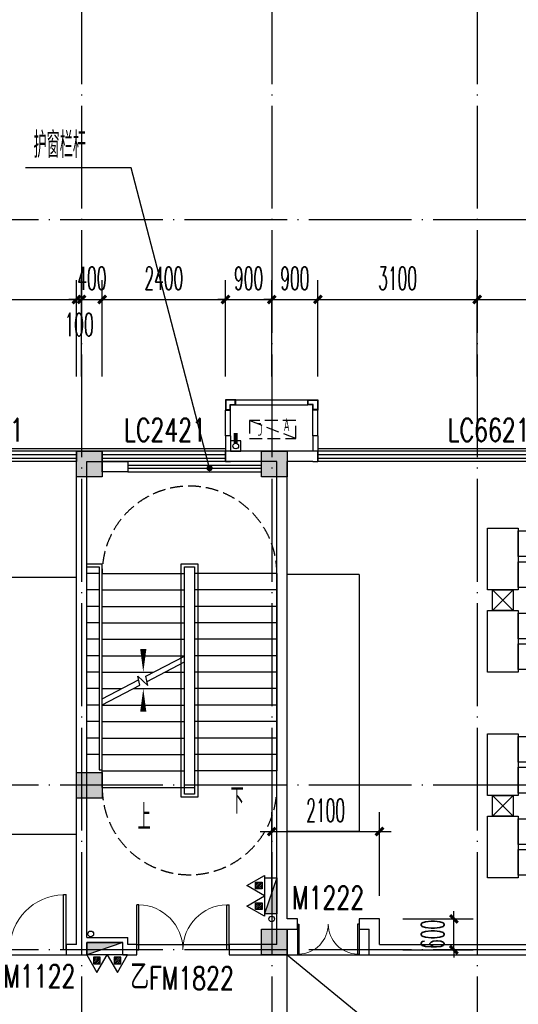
# Model space of a CAD drawing. Extents: x 1779708 to 7299578, y -1121471 to 88434.
# Tile 362 of 656: x 4713411 to 4723118, y -1020604 to -1001450. Entities that reach past the tile are written whole.
import ezdxf

# ---------------------------------------------------------------- set-up
doc = ezdxf.new("R2010")
doc.units = 0
doc.header["$LTSCALE"] = 1000
doc.header["$MEASUREMENT"] = 0
doc.linetypes.add('DASH', pattern=[0.35, 0.25, -0.1])
doc.linetypes.add('DOTE', pattern=[2.42, 2, -0.2, 0.02, -0.2])
doc.layers.get('0').update_dxf_attribs({"linetype": 'CONTINUOUS'})
doc.layers.get('Defpoints').update_dxf_attribs({"linetype": 'CONTINUOUS'})
for name, color, linetype in [('11111111111111111111111111111', 50, 'DASH'), ('DIM_LEAD', 3, 'CONTINUOUS'), ('DIM_SYMB', 3, 'CONTINUOUS'), ('DIM_污水', 3, 'CONTINUOUS'), ('DOTE', 1, 'DOTE'), ('EQUIP_灭火器', 7, 'CONTINUOUS'), ('FUR', 9, 'CONTINUOUS'), ('P_PS_DIM', 1, 'CONTINUOUS'), ('PIPE-雨水', 4, 'CONTINUOUS'), ('PUB_DIM', 3, 'CONTINUOUS'), ('PUB_TEXT', 7, 'CONTINUOUS'), ('STAIR', 2, 'CONTINUOUS'), ('WALL', 255, 'CONTINUOUS'), ('WINDOW', 2, 'CONTINUOUS'), ('WINDOW_TEXT', 7, 'CONTINUOUS'), ('修改', 6, 'CONTINUOUS'), ('墙柱', 2, 'CONTINUOUS'), ('室外构件', 4, 'CONTINUOUS'), ('看线', 3, 'CONTINUOUS'), ('空调机位表示', 70, 'CONTINUOUS')]:
    doc.layers.add(name, color=color, linetype=linetype)
doc.styles.add('_TCH_DIM', font='SIMPLEX.shx', dxfattribs={"width": 0.7, "bigfont": 'GBCBIG.shx'})
doc.styles.add('_TCH_DIM_T3', font='SIMPLEX.shx', dxfattribs={"width": 0.494118, "bigfont": 'GBCBIG.shx'})
doc.styles.add('_TCH_WINDOW', font='SIMPLEX', dxfattribs={"height": 3.5, "bigfont": 'GBCBIG'})
doc.styles.get("Standard").update_dxf_attribs({"font": 'GBENOR', "bigfont": 'GBCBIG'})
doc.dimstyles.new('_TCH_ARCH&&150', dxfattribs={"dimtxt": 446.25, "dimasz": 150, "dimexe": 375, "dimexo": 450, "dimgap": 189.375, "dimtad": 1, "dimdec": 0, "dimzin": 0, "dimdsep": 46, "dimtxsty": '_TCH_DIM_T3', "dimblk": 'ARCHTICK', "dimcen": 0.09, "dimdle": 225, "dimclrt": 7, "dimazin": 2, "dimtfac": 1, "dimtdec": 0, "dimtix": 1, "dimtmove": 2, "dimatfit": 3, "dimfxl": 250, "dimtolj": 1, "dimtzin": 0, "dimarcsym": 0})

# ---------------------------------------------------------------- blocks, each defined once
blk = doc.blocks.new('A$C159220C3')
at = {"layer": 'DOTE'}
for p, q in [((22300, 149200), (22300, 7200)), ((26000, 149200), (26000, 7200)), ((30000, 149200), (30000, 7200)), ((86800, 64700), (7200, 64700)), ((86800, 60200), (7200, 60200)), ((86800, 53700), (7200, 53700)), ((86800, 50500), (7200, 50500))]:
    blk.add_line(p, q, dxfattribs=at)
blk = doc.blocks.new('A$C2BDF0305')
at = {"layer": 'FUR', "color": 9}
for p, q in [((1400, 5877), (0, 5877)), ((1400, 877), (0, 877))]:
    blk.add_line(p, q, dxfattribs=at)
blk = doc.blocks.new('A$C606A0922')
at = {"layer": '墙柱'}
h = blk.add_hatch(color=256, dxfattribs=at)
h.paths.add_polyline_path([(24950, 87000), (25450, 87000), (25450, 87500), (24950, 87500)])
h.paths.add_polyline_path([(66900, 125200), (67500, 125200), (67500, 124600), (66900, 124600)])
h.paths.add_polyline_path([(16600, 125200), (17100, 125200), (17100, 124700), (16600, 124700)])
h.paths.add_polyline_path([(27130, 122900), (27130, 122600), (26430, 122600), (26430, 122900)])
h.paths.add_polyline_path([(54500, 138000), (55000, 138000), (55000, 137500), (54500, 137500)])
h.paths.add_polyline_path([(16600, 87000), (17100, 87000), (17100, 87500), (16600, 87500)])
h.paths.add_polyline_path([(42000, 96300), (42500, 96300), (42500, 96800), (42000, 96800)])
h.paths.add_polyline_path([(58500, 105100), (59000, 105100), (59000, 105600), (58500, 105600)])
h.paths.add_polyline_path([(13000, 93250), (13500, 93250), (13500, 93750), (13000, 93750)])
h.paths.add_polyline_path([(66700, 100900), (67200, 100900), (67200, 101400), (66700, 101400)])
h.paths.add_polyline_path([(20700, 118600), (21200, 118600), (21200, 118100), (20700, 118100)])
h.paths.add_polyline_path([(20700, 112000), (21200, 112000), (21200, 111500), (20700, 111500)])
h.paths.add_polyline_path([(13000, 106150), (13500, 106150), (13500, 105650), (13000, 105650)])
h.paths.add_polyline_path([(20700, 99800), (21200, 99800), (21200, 100300), (20700, 100300)])
h.paths.add_polyline_path([(13000, 87000), (13500, 87000), (13500, 87500), (13000, 87500)])
h.paths.add_polyline_path([(74900, 125200), (75600, 125200), (75600, 124600), (74900, 124600)])
h.paths.add_polyline_path([(54900, 113500), (54400, 113500), (54400, 113000), (54900, 113000)])
h.paths.add_polyline_path([(74900, 96300), (75600, 96300), (75600, 96800), (74900, 96800)])
h.paths.add_polyline_path([(500, 93250), (1000, 93250), (1000, 93750), (500, 93750)])
h.paths.add_polyline_path([(500, 106150), (1000, 106150), (1000, 105650), (500, 105650)])
h.paths.add_polyline_path([(8400, 125200), (8900, 125200), (8900, 124700), (8400, 124700)])
h.paths.add_polyline_path([(66900, 113600), (67500, 113600), (67500, 113000), (66900, 113000)])
h.paths.add_polyline_path([(74900, 113000), (75600, 113000), (75600, 113600), (74900, 113600)])
h.paths.add_polyline_path([(58500, 113000), (59100, 113000), (59100, 113600), (58500, 113600)])
h.paths.add_polyline_path([(66700, 105100), (67200, 105100), (67200, 105600), (66700, 105600)])
h.paths.add_polyline_path([(54400, 105100), (54900, 105100), (54900, 105600), (54400, 105600)])
h.paths.add_polyline_path([(50150, 125200), (50650, 125200), (50650, 124700), (50150, 124700)])
h.paths.add_polyline_path([(46200, 87000), (46700, 87000), (46700, 87500), (46200, 87500)])
h.paths.add_polyline_path([(42500, 99800), (42000, 99800), (42000, 100300), (42500, 100300)])
h.paths.add_polyline_path([(42500, 87000), (42000, 87000), (42000, 87500), (42500, 87500)])
h.paths.add_polyline_path([(24900, 99800), (25400, 99800), (25400, 100300), (24900, 100300)])
h.paths.add_polyline_path([(20700, 106150), (21200, 106150), (21200, 105650), (20700, 105650)])
h.paths.add_polyline_path([(13000, 100300), (13500, 100300), (13500, 99800), (13000, 99800)])
h.paths.add_polyline_path([(16600, 112000), (17100, 112000), (17100, 111500), (16600, 111500)])
h.paths.add_polyline_path([(8200, 112000), (8700, 112000), (8700, 111500), (8200, 111500)])
h.paths.add_polyline_path([(500, 112000), (1000, 112000), (1000, 111500), (500, 111500)])
h.paths.add_polyline_path([(16600, 118600), (17100, 118600), (17100, 118100), (16600, 118100)])
h.paths.add_polyline_path([(8400, 118700), (8900, 118700), (8900, 118100), (8400, 118100)])
h.paths.add_polyline_path([(74900, 99500), (75600, 99500), (75600, 100000), (74900, 100000)])
h.paths.add_polyline_path([(75100, 87000), (75600, 87000), (75600, 87500), (75100, 87500)])
h.paths.add_polyline_path([(66900, 96200), (67500, 96200), (67500, 96800), (66900, 96800)])
h.paths.add_polyline_path([(66950, 87000), (67450, 87000), (67450, 87500), (66950, 87500)])
h.paths.add_polyline_path([(58500, 96200), (59100, 96200), (59100, 96800), (58500, 96800)])
h.paths.add_polyline_path([(58550, 87000), (59050, 87000), (59050, 87500), (58550, 87500)])
h.paths.add_polyline_path([(50150, 99800), (50650, 99800), (50650, 100300), (50150, 100300)])
h.paths.add_polyline_path([(50150, 96300), (50650, 96300), (50650, 96800), (50150, 96800)])
h.paths.add_polyline_path([(50150, 87000), (50650, 87000), (50650, 87500), (50150, 87500)])
h.paths.add_polyline_path([(33100, 99800), (33600, 99800), (33600, 100300), (33100, 100300)])
h.paths.add_polyline_path([(33100, 96300), (33600, 96300), (33600, 96800), (33100, 96800)])
h.paths.add_polyline_path([(24900, 96300), (25400, 96300), (25400, 96800), (24900, 96800)])
h.paths.add_polyline_path([(500, 99800), (1000, 99800), (1000, 100300), (500, 100300)])
h.paths.add_polyline_path([(16600, 96300), (17100, 96300), (17100, 96800), (16600, 96800)])
h.paths.add_polyline_path([(33100, 87000), (33600, 87000), (33600, 87500), (33100, 87500)])
h.paths.add_polyline_path([(500, 87000), (1000, 87000), (1000, 87500), (500, 87500)])
h.paths.add_polyline_path([(74900, 128700), (75600, 128700), (75600, 128200), (74900, 128200)])
h.paths.add_polyline_path([(74900, 138000), (75600, 138000), (75600, 137500), (74900, 137500)])
h.paths.add_polyline_path([(66950, 128700), (67450, 128700), (67450, 128200), (66950, 128200)])
h.paths.add_polyline_path([(66950, 138000), (67450, 138000), (67450, 137500), (66950, 137500)])
h.paths.add_polyline_path([(58500, 125200), (59100, 125200), (59100, 124600), (58500, 124600)])
h.paths.add_polyline_path([(58550, 128700), (59050, 128700), (59050, 128200), (58550, 128200)])
h.paths.add_polyline_path([(58550, 138000), (59050, 138000), (59050, 137500), (58550, 137500)])
h.paths.add_polyline_path([(50150, 128700), (50650, 128700), (50650, 128200), (50150, 128200)])
h.paths.add_polyline_path([(50150, 138000), (50650, 138000), (50650, 137500), (50150, 137500)])
h.paths.add_polyline_path([(42000, 125200), (42500, 125200), (42500, 124700), (42000, 124700)])
h.paths.add_polyline_path([(42000, 128700), (42500, 128700), (42500, 128200), (42000, 128200)])
h.paths.add_polyline_path([(33100, 125200), (33600, 125200), (33600, 124700), (33100, 124700)])
h.paths.add_polyline_path([(25060, 125200), (25660, 125200), (25660, 124800), (25060, 124800)])
h.paths.add_polyline_path([(33100, 128700), (33600, 128700), (33600, 128200), (33100, 128200)])
h.paths.add_polyline_path([(24950, 128700), (25450, 128700), (25450, 128200), (24950, 128200)])
h.paths.add_polyline_path([(0, 125500), (700, 125500), (700, 125000), (0, 125000)])
h.paths.add_polyline_path([(0, 128700), (700, 128700), (700, 128200), (0, 128200)])
h.paths.add_polyline_path([(8150, 128700), (8650, 128700), (8650, 128200), (8150, 128200)])
h.paths.add_polyline_path([(16550, 128700), (17050, 128700), (17050, 128200), (16550, 128200)])
h.paths.add_polyline_path([(42000, 138000), (42500, 138000), (42500, 137500), (42000, 137500)])
h.paths.add_polyline_path([(33100, 138000), (33600, 138000), (33600, 137500), (33100, 137500)])
h.paths.add_polyline_path([(24950, 138000), (25450, 138000), (25450, 137500), (24950, 137500)])
h.paths.add_polyline_path([(16550, 138000), (17050, 138000), (17050, 137500), (16550, 137500)])
h.paths.add_polyline_path([(8150, 138000), (8650, 138000), (8650, 137500), (8150, 137500)])
h.paths.add_polyline_path([(0, 138000), (500, 138000), (500, 137500), (0, 137500)])
h.paths.add_polyline_path([(24950, 51000), (25450, 51000), (25450, 50500), (24950, 50500)])
h.paths.add_polyline_path([(66900, 12800), (67500, 12800), (67500, 13400), (66900, 13400)])
h.paths.add_polyline_path([(16600, 12800), (17100, 12800), (17100, 13300), (16600, 13300)])
h.paths.add_polyline_path([(27130, 15100), (27130, 15400), (26430, 15400), (26430, 15100)])
h.paths.add_polyline_path([(54500, 0), (55000, 0), (55000, 500), (54500, 500)])
h.paths.add_polyline_path([(16600, 51000), (17100, 51000), (17100, 50500), (16600, 50500)])
h.paths.add_polyline_path([(42000, 41700), (42500, 41700), (42500, 41200), (42000, 41200)])
h.paths.add_polyline_path([(58500, 32900), (59000, 32900), (59000, 32400), (58500, 32400)])
h.paths.add_polyline_path([(13000, 44750), (13500, 44750), (13500, 44250), (13000, 44250)])
h.paths.add_polyline_path([(66700, 37100), (67200, 37100), (67200, 36600), (66700, 36600)])
h.paths.add_polyline_path([(20700, 19400), (21200, 19400), (21200, 19900), (20700, 19900)])
h.paths.add_polyline_path([(20700, 26000), (21200, 26000), (21200, 26500), (20700, 26500)])
h.paths.add_polyline_path([(13000, 31850), (13500, 31850), (13500, 32350), (13000, 32350)])
h.paths.add_polyline_path([(20700, 38200), (21200, 38200), (21200, 37700), (20700, 37700)])
h.paths.add_polyline_path([(13000, 51000), (13500, 51000), (13500, 50500), (13000, 50500)])
h.paths.add_polyline_path([(74900, 12800), (75600, 12800), (75600, 13400), (74900, 13400)])
h.paths.add_polyline_path([(54900, 24500), (54400, 24500), (54400, 25000), (54900, 25000)])
h.paths.add_polyline_path([(74900, 41700), (75600, 41700), (75600, 41200), (74900, 41200)])
h.paths.add_polyline_path([(500, 44750), (1000, 44750), (1000, 44250), (500, 44250)])
h.paths.add_polyline_path([(500, 31850), (1000, 31850), (1000, 32350), (500, 32350)])
h.paths.add_polyline_path([(8400, 12800), (8900, 12800), (8900, 13300), (8400, 13300)])
h.paths.add_polyline_path([(66900, 24400), (67500, 24400), (67500, 25000), (66900, 25000)])
h.paths.add_polyline_path([(74900, 25000), (75600, 25000), (75600, 24400), (74900, 24400)])
h.paths.add_polyline_path([(58500, 25000), (59100, 25000), (59100, 24400), (58500, 24400)])
h.paths.add_polyline_path([(66700, 32900), (67200, 32900), (67200, 32400), (66700, 32400)])
h.paths.add_polyline_path([(54400, 32900), (54900, 32900), (54900, 32400), (54400, 32400)])
h.paths.add_polyline_path([(50150, 12800), (50650, 12800), (50650, 13300), (50150, 13300)])
h.paths.add_polyline_path([(46200, 51000), (46700, 51000), (46700, 50500), (46200, 50500)])
h.paths.add_polyline_path([(42500, 38200), (42000, 38200), (42000, 37700), (42500, 37700)])
h.paths.add_polyline_path([(42500, 51000), (42000, 51000), (42000, 50500), (42500, 50500)])
h.paths.add_polyline_path([(24900, 38200), (25400, 38200), (25400, 37700), (24900, 37700)])
h.paths.add_polyline_path([(20700, 31850), (21200, 31850), (21200, 32350), (20700, 32350)])
h.paths.add_polyline_path([(13000, 37700), (13500, 37700), (13500, 38200), (13000, 38200)])
h.paths.add_polyline_path([(16600, 26000), (17100, 26000), (17100, 26500), (16600, 26500)])
h.paths.add_polyline_path([(8200, 26000), (8700, 26000), (8700, 26500), (8200, 26500)])
h.paths.add_polyline_path([(500, 26000), (1000, 26000), (1000, 26500), (500, 26500)])
h.paths.add_polyline_path([(16600, 19400), (17100, 19400), (17100, 19900), (16600, 19900)])
h.paths.add_polyline_path([(8400, 19300), (8900, 19300), (8900, 19900), (8400, 19900)])
h.paths.add_polyline_path([(74900, 38500), (75600, 38500), (75600, 38000), (74900, 38000)])
h.paths.add_polyline_path([(75100, 51000), (75600, 51000), (75600, 50500), (75100, 50500)])
h.paths.add_polyline_path([(66900, 41800), (67500, 41800), (67500, 41200), (66900, 41200)])
h.paths.add_polyline_path([(66950, 51000), (67450, 51000), (67450, 50500), (66950, 50500)])
h.paths.add_polyline_path([(58500, 41800), (59100, 41800), (59100, 41200), (58500, 41200)])
h.paths.add_polyline_path([(58550, 51000), (59050, 51000), (59050, 50500), (58550, 50500)])
h.paths.add_polyline_path([(50150, 38200), (50650, 38200), (50650, 37700), (50150, 37700)])
h.paths.add_polyline_path([(50150, 41700), (50650, 41700), (50650, 41200), (50150, 41200)])
h.paths.add_polyline_path([(50150, 51000), (50650, 51000), (50650, 50500), (50150, 50500)])
h.paths.add_polyline_path([(33100, 38200), (33600, 38200), (33600, 37700), (33100, 37700)])
h.paths.add_polyline_path([(33100, 41700), (33600, 41700), (33600, 41200), (33100, 41200)])
h.paths.add_polyline_path([(24900, 41700), (25400, 41700), (25400, 41200), (24900, 41200)])
h.paths.add_polyline_path([(500, 38200), (1000, 38200), (1000, 37700), (500, 37700)])
h.paths.add_polyline_path([(16600, 41700), (17100, 41700), (17100, 41200), (16600, 41200)])
h.paths.add_polyline_path([(33100, 51000), (33600, 51000), (33600, 50500), (33100, 50500)])
h.paths.add_polyline_path([(500, 51000), (1000, 51000), (1000, 50500), (500, 50500)])
h.paths.add_polyline_path([(74900, 9300), (75600, 9300), (75600, 9800), (74900, 9800)])
h.paths.add_polyline_path([(74900, 0), (75600, 0), (75600, 500), (74900, 500)])
h.paths.add_polyline_path([(66950, 9300), (67450, 9300), (67450, 9800), (66950, 9800)])
h.paths.add_polyline_path([(66950, 0), (67450, 0), (67450, 500), (66950, 500)])
h.paths.add_polyline_path([(58500, 12800), (59100, 12800), (59100, 13400), (58500, 13400)])
h.paths.add_polyline_path([(58550, 9300), (59050, 9300), (59050, 9800), (58550, 9800)])
h.paths.add_polyline_path([(58550, 0), (59050, 0), (59050, 500), (58550, 500)])
h.paths.add_polyline_path([(50150, 9300), (50650, 9300), (50650, 9800), (50150, 9800)])
h.paths.add_polyline_path([(50150, 0), (50650, 0), (50650, 500), (50150, 500)])
h.paths.add_polyline_path([(42000, 12800), (42500, 12800), (42500, 13300), (42000, 13300)])
h.paths.add_polyline_path([(42000, 9300), (42500, 9300), (42500, 9800), (42000, 9800)])
h.paths.add_polyline_path([(33100, 12800), (33600, 12800), (33600, 13300), (33100, 13300)])
h.paths.add_polyline_path([(25060, 12800), (25660, 12800), (25660, 13200), (25060, 13200)])
h.paths.add_polyline_path([(33100, 9300), (33600, 9300), (33600, 9800), (33100, 9800)])
h.paths.add_polyline_path([(24950, 9300), (25450, 9300), (25450, 9800), (24950, 9800)])
h.paths.add_polyline_path([(0, 12500), (700, 12500), (700, 13000), (0, 13000)])
h.paths.add_polyline_path([(0, 9300), (700, 9300), (700, 9800), (0, 9800)])
h.paths.add_polyline_path([(8150, 9300), (8650, 9300), (8650, 9800), (8150, 9800)])
h.paths.add_polyline_path([(16550, 9300), (17050, 9300), (17050, 9800), (16550, 9800)])
h.paths.add_polyline_path([(42000, 0), (42500, 0), (42500, 500), (42000, 500)])
h.paths.add_polyline_path([(33100, 0), (33600, 0), (33600, 500), (33100, 500)])
h.paths.add_polyline_path([(24950, 0), (25450, 0), (25450, 500), (24950, 500)])
h.paths.add_polyline_path([(16550, 0), (17050, 0), (17050, 500), (16550, 500)])
h.paths.add_polyline_path([(8150, 0), (8650, 0), (8650, 500), (8150, 500)])
h.paths.add_polyline_path([(0, 0), (500, 0), (500, 500), (0, 500)])
for points in [[(13000, 51000), (13500, 51000), (13500, 50500), (13000, 50500)], [(16600, 51000), (17100, 51000), (17100, 50500), (16600, 50500)], [(13000, 44750), (13500, 44750), (13500, 44250), (13000, 44250)], [(16600, 41700), (17100, 41700), (17100, 41200), (16600, 41200)]]:
    blk.add_lwpolyline(points, close=True, dxfattribs=at)
blk = doc.blocks.new('A$C55827B77')
at = {"layer": 'FUR', "color": 9}
for p, q in [((1400, 5950), (0, 5950)), ((1400, 950), (1400, 5950)), ((1400, 950), (0, 950))]:
    blk.add_line(p, q, dxfattribs=at)
for points in [[(4500, 6850), (3900, 6850), (3900, 5650), (4500, 5650)], [(4500, 6300), (4900, 6300), (4900, 6800), (4500, 6800)], [(4500, 5700), (4900, 5700), (4900, 6200), (4500, 6200)], [(4500, 5250), (3900, 5250), (3900, 4050), (4500, 4050)], [(4500, 4700), (4900, 4700), (4900, 5200), (4500, 5200)], [(4500, 4100), (4900, 4100), (4900, 4600), (4500, 4600)], [(4500, 2850), (3900, 2850), (3900, 1650), (4500, 1650)], [(4500, 2300), (4900, 2300), (4900, 2800), (4500, 2800)], [(4500, 1700), (4900, 1700), (4900, 2200), (4500, 2200)], [(4500, 1250), (3900, 1250), (3900, 50), (4500, 50)], [(4500, 700), (4900, 700), (4900, 1200), (4500, 1200)], [(4500, 100), (4900, 100), (4900, 600), (4500, 600)]]:
    blk.add_lwpolyline(points, close=True, dxfattribs=at)
for points in [[(4000, 5650), (4000, 5250), (4400, 5250), (4400, 5650), (4000, 5650), (4400, 5250), (4000, 5250), (4400, 5650)], [(4000, 1650), (4000, 1250), (4400, 1250), (4400, 1650), (4000, 1650), (4400, 1250), (4000, 1250), (4400, 1650)]]:
    blk.add_lwpolyline(points, dxfattribs=at)
blk = doc.blocks.new('A$C46E9187A')
at = {"layer": '空调机位表示', "linetype": 'DASH'}
blk.add_lwpolyline([(0, 0), (0, 350), (900, 350), (900, 0)], close=True, dxfattribs=at)
blk.add_lwpolyline([(0, 0), (900, 350)], dxfattribs=at)
at = {"layer": '空调机位表示', "width": 0.6}
for s, p in [('A', (118, 145)), ('C', (651, 55))]:
    blk.add_text(s, height=250, dxfattribs=at).set_placement(p)
blk = doc.blocks.new('a1')
at = {"layer": '11111111111111111111111111111'}
for p, q in [((59122, 49136), (59122, 48936)), ((59322, 49136), (59122, 49136)), ((59322, 48936), (59322, 49136)), ((59122, 48936), (59322, 48936))]:
    blk.add_line(p, q, dxfattribs=at)
blk = doc.blocks.new('$TwtSys$00000545')
h = blk.add_hatch()
h.set_pattern_fill('ANSI31', color=256, scale=200, angle=180, style=0)
h.set_pattern_definition([(225, (199409.273, 63921.482), (17.6776695, -17.6776695), [])])
h.paths.add_polyline_path([(65, 174), (-65, 174), (-65, 44), (65, 44)])
for p, q in [((0, 344), (-198, 0)), ((198, 0), (0, 344)), ((-198, 0), (198, 0))]:
    blk.add_line(p, q)
blk.add_lwpolyline([(65, 174), (-65, 174), (-65, 44), (65, 44)], close=True)
blk = doc.blocks.new('$WINLIB2D$00000001')
at = {"color": 0}
for points in [[(-0.5, 0.5), (-0.5, -0.5)], [(-0.5, 0.5), (0.5, 0.5)], [(0.5, -0.5), (0.5, 0.5)], [(0.5, 0.1667), (-0.5, 0.1667)], [(0.5, -0.1667), (-0.5, -0.1667)], [(-0.5, -0.5), (0.5, -0.5)]]:
    blk.add_lwpolyline(points, dxfattribs=at)
blk = doc.blocks.new('$DorLib2D$00000002')
for p, q in [((-0.5, 0), (-0.5, 0.4875)), ((-0.475, 0.4875), (-0.5, 0.4875)), ((-0.475, 0), (-0.475, 0.4875)), ((0.475, 0), (0.475, 0.4875)), ((0.475, 0.4875), (0.5, 0.4875)), ((0.5, 0), (0.5, 0.4875)), ((-0.5, 0), (-0.475, 0)), ((0.5, 0), (0.475, 0))]:
    blk.add_line(p, q)
at = {"lineweight": 13}
for centre, start, end in [((-0.4875, 0), 0, 88.53072), ((0.4875, 0), 91.46928, 180)]:
    blk.add_arc(centre, 0.4875, start, end, dxfattribs=at)
blk = doc.blocks.new('$DorLib2D$00000001')
for p, q in [((0.45, 0.975), (0.5, 0.975)), ((0.45, 0), (0.45, 0.975)), ((0.5, 0), (0.5, 0.975)), ((0.5, 0), (0.45, 0))]:
    blk.add_line(p, q)
at = {"lineweight": 13}
blk.add_arc((0.475, 0), 0.975, 91.4693, 180, dxfattribs=at)
blk = doc.blocks.new('_ArchTick')
at = {"color": 0, "linetype": 'ByBlock', "const_width": 0.4}
blk.add_lwpolyline([(-0.5, -0.5), (0.5, 0.5)], dxfattribs=at)
blk = doc.blocks.new('*D5944')
at = {"layer": 'Defpoints', "color": 0, "transparency": 16777216}
for p in [(4725817, -1006893), (4722317, -1008843), (4725817, -1008843)]:
    blk.add_point(p, dxfattribs=at)
at = {"layer": 'PUB_DIM', "color": 0, "lineweight": -2, "transparency": 16777216}
for p, q in [((4722317, -1008393), (4722317, -1006518)), ((4725817, -1008393), (4725817, -1006518)), ((4722092, -1006893), (4726042, -1006893))]:
    blk.add_line(p, q, dxfattribs=at)
at = {"layer": 'PUB_DIM', "color": 0, "lineweight": -2, "transparency": 16777216, "xscale": 150, "yscale": 150, "zscale": 150, "rotation": 180}
blk.add_blockref('_ArchTick', (4722317, -1006893), dxfattribs=at)
at = {"layer": 'PUB_DIM', "color": 0, "lineweight": -2, "transparency": 16777216, "xscale": 150, "yscale": 150, "zscale": 150}
blk.add_blockref('_ArchTick', (4725817, -1006893), dxfattribs=at)
at = {"layer": 'PUB_DIM', "color": 7, "transparency": 16777216, "insert": (4724067, -1006481), "char_height": 446.2, "attachment_point": 5, "style": '_TCH_DIM_T3'}
blk.add_mtext('\\A1;3500', dxfattribs=at)
blk = doc.blocks.new('*D5945')
at = {"layer": 'Defpoints', "color": 0, "transparency": 16777216}
for p in [(4722317, -1006893), (4719217, -1008843), (4722317, -1008843)]:
    blk.add_point(p, dxfattribs=at)
at = {"layer": 'PUB_DIM', "color": 0, "lineweight": -2, "transparency": 16777216}
for p, q in [((4719217, -1008393), (4719217, -1006518)), ((4722317, -1008393), (4722317, -1006518)), ((4718992, -1006893), (4722542, -1006893))]:
    blk.add_line(p, q, dxfattribs=at)
at = {"layer": 'PUB_DIM', "color": 0, "lineweight": -2, "transparency": 16777216, "xscale": 150, "yscale": 150, "zscale": 150, "rotation": 180}
blk.add_blockref('_ArchTick', (4719217, -1006893), dxfattribs=at)
at = {"layer": 'PUB_DIM', "color": 0, "lineweight": -2, "transparency": 16777216, "xscale": 150, "yscale": 150, "zscale": 150}
blk.add_blockref('_ArchTick', (4722317, -1006893), dxfattribs=at)
at = {"layer": 'PUB_DIM', "color": 7, "transparency": 16777216, "insert": (4720767, -1006481), "char_height": 446.2, "attachment_point": 5, "style": '_TCH_DIM_T3'}
blk.add_mtext('\\A1;3100', dxfattribs=at)
blk = doc.blocks.new('*D5946')
at = {"layer": 'Defpoints', "color": 0, "transparency": 16777216}
for p in [(4719217, -1006893), (4718317, -1008843), (4719217, -1008843)]:
    blk.add_point(p, dxfattribs=at)
at = {"layer": 'PUB_DIM', "color": 0, "lineweight": -2, "transparency": 16777216}
for p, q in [((4718317, -1008393), (4718317, -1006518)), ((4719217, -1008393), (4719217, -1006518)), ((4718317, -1006893), (4718167, -1006893)), ((4718317, -1006893), (4719217, -1006893)), ((4719217, -1006893), (4719367, -1006893))]:
    blk.add_line(p, q, dxfattribs=at)
at = {"layer": 'PUB_DIM', "color": 0, "lineweight": -2, "transparency": 16777216, "xscale": 150, "yscale": 150, "zscale": 150}
blk.add_blockref('_ArchTick', (4718317, -1006893), dxfattribs=at)
at = {"layer": 'PUB_DIM', "color": 0, "lineweight": -2, "transparency": 16777216, "xscale": 150, "yscale": 150, "zscale": 150, "rotation": 180}
blk.add_blockref('_ArchTick', (4719217, -1006893), dxfattribs=at)
at = {"layer": 'PUB_DIM', "color": 7, "transparency": 16777216, "insert": (4718767, -1006481), "char_height": 446.2, "attachment_point": 5, "style": '_TCH_DIM_T3'}
blk.add_mtext('\\A1;900', dxfattribs=at)
blk = doc.blocks.new('*D5947')
at = {"layer": 'Defpoints', "color": 0, "transparency": 16777216}
for p in [(4718317, -1006893), (4717417, -1008843), (4718317, -1008843)]:
    blk.add_point(p, dxfattribs=at)
at = {"layer": 'PUB_DIM', "color": 0, "lineweight": -2, "transparency": 16777216}
for p, q in [((4717417, -1008393), (4717417, -1006518)), ((4718317, -1008393), (4718317, -1006518)), ((4717417, -1006893), (4717267, -1006893)), ((4717417, -1006893), (4718317, -1006893)), ((4718317, -1006893), (4718467, -1006893))]:
    blk.add_line(p, q, dxfattribs=at)
at = {"layer": 'PUB_DIM', "color": 0, "lineweight": -2, "transparency": 16777216, "xscale": 150, "yscale": 150, "zscale": 150}
blk.add_blockref('_ArchTick', (4717417, -1006893), dxfattribs=at)
at = {"layer": 'PUB_DIM', "color": 0, "lineweight": -2, "transparency": 16777216, "xscale": 150, "yscale": 150, "zscale": 150, "rotation": 180}
blk.add_blockref('_ArchTick', (4718317, -1006893), dxfattribs=at)
at = {"layer": 'PUB_DIM', "color": 7, "transparency": 16777216, "insert": (4717867, -1006481), "char_height": 446.2, "attachment_point": 5, "style": '_TCH_DIM_T3'}
blk.add_mtext('\\A1;900', dxfattribs=at)
blk = doc.blocks.new('*D5948')
at = {"layer": 'Defpoints', "color": 0, "transparency": 16777216}
for p in [(4717417, -1006893), (4715017, -1008843), (4717417, -1008843)]:
    blk.add_point(p, dxfattribs=at)
at = {"layer": 'PUB_DIM', "color": 0, "lineweight": -2, "transparency": 16777216}
for p, q in [((4715017, -1008393), (4715017, -1006518)), ((4717417, -1008393), (4717417, -1006518)), ((4714792, -1006893), (4717642, -1006893))]:
    blk.add_line(p, q, dxfattribs=at)
at = {"layer": 'PUB_DIM', "color": 0, "lineweight": -2, "transparency": 16777216, "xscale": 150, "yscale": 150, "zscale": 150, "rotation": 180}
blk.add_blockref('_ArchTick', (4715017, -1006893), dxfattribs=at)
at = {"layer": 'PUB_DIM', "color": 0, "lineweight": -2, "transparency": 16777216, "xscale": 150, "yscale": 150, "zscale": 150}
blk.add_blockref('_ArchTick', (4717417, -1006893), dxfattribs=at)
at = {"layer": 'PUB_DIM', "color": 7, "transparency": 16777216, "insert": (4716217, -1006481), "char_height": 446.2, "attachment_point": 5, "style": '_TCH_DIM_T3'}
blk.add_mtext('\\A1;2400', dxfattribs=at)
blk = doc.blocks.new('*D5949')
at = {"layer": 'Defpoints', "color": 0, "transparency": 16777216}
for p in [(4715017, -1006893), (4714617, -1008843), (4715017, -1008843)]:
    blk.add_point(p, dxfattribs=at)
at = {"layer": 'PUB_DIM', "color": 0, "lineweight": -2, "transparency": 16777216}
for p, q in [((4714617, -1008393), (4714617, -1006518)), ((4715017, -1008393), (4715017, -1006518)), ((4714617, -1006893), (4714467, -1006893)), ((4714617, -1006893), (4715017, -1006893)), ((4715017, -1006893), (4715167, -1006893))]:
    blk.add_line(p, q, dxfattribs=at)
at = {"layer": 'PUB_DIM', "color": 0, "lineweight": -2, "transparency": 16777216, "xscale": 150, "yscale": 150, "zscale": 150}
blk.add_blockref('_ArchTick', (4714617, -1006893), dxfattribs=at)
at = {"layer": 'PUB_DIM', "color": 0, "lineweight": -2, "transparency": 16777216, "xscale": 150, "yscale": 150, "zscale": 150, "rotation": 180}
blk.add_blockref('_ArchTick', (4715017, -1006893), dxfattribs=at)
at = {"layer": 'PUB_DIM', "color": 7, "transparency": 16777216, "insert": (4714817, -1006481), "char_height": 446.2, "attachment_point": 5, "style": '_TCH_DIM_T3'}
blk.add_mtext('\\A1;400', dxfattribs=at)
blk = doc.blocks.new('*D5950')
at = {"layer": 'Defpoints', "color": 0, "transparency": 16777216}
for p in [(4714617, -1006893), (4714517, -1008843), (4714617, -1008843)]:
    blk.add_point(p, dxfattribs=at)
at = {"layer": 'PUB_DIM', "color": 0, "lineweight": -2, "transparency": 16777216}
for p, q in [((4714517, -1008393), (4714517, -1006518)), ((4714617, -1008393), (4714617, -1006518)), ((4714517, -1006893), (4714367, -1006893)), ((4714517, -1006893), (4714617, -1006893)), ((4714617, -1006893), (4714767, -1006893))]:
    blk.add_line(p, q, dxfattribs=at)
at = {"layer": 'PUB_DIM', "color": 0, "lineweight": -2, "transparency": 16777216, "xscale": 150, "yscale": 150, "zscale": 150}
blk.add_blockref('_ArchTick', (4714517, -1006893), dxfattribs=at)
at = {"layer": 'PUB_DIM', "color": 0, "lineweight": -2, "transparency": 16777216, "xscale": 150, "yscale": 150, "zscale": 150, "rotation": 180}
blk.add_blockref('_ArchTick', (4714617, -1006893), dxfattribs=at)
at = {"layer": 'PUB_DIM', "color": 7, "transparency": 16777216, "insert": (4714567, -1007381), "char_height": 446.2, "attachment_point": 5, "style": '_TCH_DIM_T3'}
blk.add_mtext('\\A1;100', dxfattribs=at)
blk = doc.blocks.new('*D5951')
at = {"layer": 'Defpoints', "color": 0, "transparency": 16777216}
for p in [(4714517, -1006893), (4710817, -1008843), (4714517, -1008843)]:
    blk.add_point(p, dxfattribs=at)
at = {"layer": 'PUB_DIM', "color": 0, "lineweight": -2, "transparency": 16777216}
for p, q in [((4710817, -1008393), (4710817, -1006518)), ((4714517, -1008393), (4714517, -1006518)), ((4710592, -1006893), (4714742, -1006893))]:
    blk.add_line(p, q, dxfattribs=at)
at = {"layer": 'PUB_DIM', "color": 0, "lineweight": -2, "transparency": 16777216, "xscale": 150, "yscale": 150, "zscale": 150, "rotation": 180}
blk.add_blockref('_ArchTick', (4710817, -1006893), dxfattribs=at)
at = {"layer": 'PUB_DIM', "color": 0, "lineweight": -2, "transparency": 16777216, "xscale": 150, "yscale": 150, "zscale": 150}
blk.add_blockref('_ArchTick', (4714517, -1006893), dxfattribs=at)
at = {"layer": 'PUB_DIM', "color": 7, "transparency": 16777216, "insert": (4712667, -1006481), "char_height": 446.2, "attachment_point": 5, "style": '_TCH_DIM_T3'}
blk.add_mtext('\\A1;3700', dxfattribs=at)
blk = doc.blocks.new('*D6550')
at = {"layer": 'Defpoints', "color": 0, "transparency": 16777216}
for p in [(4720417, -1018943), (4721864, -1018943), (4720417, -1019543)]:
    blk.add_point(p, dxfattribs=at)
at = {"layer": 'PUB_DIM', "color": 0, "lineweight": -2, "transparency": 16777216}
for p, q in [((4720867, -1018943), (4722239, -1018943)), ((4721864, -1018943), (4721864, -1018793)), ((4721864, -1019543), (4721864, -1018943)), ((4720867, -1019543), (4722239, -1019543)), ((4721864, -1019543), (4721864, -1019693))]:
    blk.add_line(p, q, dxfattribs=at)
at = {"layer": 'PUB_DIM', "color": 0, "lineweight": -2, "transparency": 16777216, "xscale": 150, "yscale": 150, "zscale": 150}
for p, rotation in [((4721864, -1018943), 270), ((4721864, -1019543), 90)]:
    blk.add_blockref('_ArchTick', p, dxfattribs=dict(at, rotation=rotation))
at = {"layer": 'PUB_DIM', "color": 7, "transparency": 16777216, "insert": (4721451, -1019243), "char_height": 446.2, "attachment_point": 5, "rotation": 90, "style": '_TCH_DIM_T3'}
blk.add_mtext('\\A1;600', dxfattribs=at)
blk = doc.blocks.new('*D6551')
at = {"layer": 'Defpoints', "color": 0, "transparency": 16777216}
for p in [(4720417, -1017243), (4718317, -1018943), (4720417, -1018943)]:
    blk.add_point(p, dxfattribs=at)
at = {"layer": 'PUB_DIM', "color": 0, "lineweight": -2, "transparency": 16777216}
for p, q in [((4718317, -1018493), (4718317, -1016868)), ((4720417, -1018493), (4720417, -1016868)), ((4718092, -1017243), (4720642, -1017243))]:
    blk.add_line(p, q, dxfattribs=at)
at = {"layer": 'PUB_DIM', "color": 0, "lineweight": -2, "transparency": 16777216, "xscale": 150, "yscale": 150, "zscale": 150, "rotation": 180}
blk.add_blockref('_ArchTick', (4718317, -1017243), dxfattribs=at)
at = {"layer": 'PUB_DIM', "color": 0, "lineweight": -2, "transparency": 16777216, "xscale": 150, "yscale": 150, "zscale": 150}
blk.add_blockref('_ArchTick', (4720417, -1017243), dxfattribs=at)
at = {"layer": 'PUB_DIM', "color": 7, "transparency": 16777216, "insert": (4719367, -1016831), "char_height": 446.2, "attachment_point": 5, "style": '_TCH_DIM_T3'}
blk.add_mtext('\\A1;2100', dxfattribs=at)

msp = doc.modelspace()

# ---------------------------------------------------------------- linework, layer by layer
at = {"color": 1}
for p, q in [((4718177.1, -1018143.3), (4718177.1, -1018843.3)), ((4718177.1, -1018143.3), (4718417.1, -1018143.3)), ((4718417.1, -1018143.3), (4718177.1, -1018843.3)), ((4718417.1, -1018143.3), (4718417.1, -1018843.3)), ((4718417.1, -1018843.3), (4718177.1, -1018843.3)), ((4714717.1, -1019403.3), (4714717.1, -1019643.3)), ((4715417.1, -1019403.3), (4714717.1, -1019403.3)), ((4715417.1, -1019403.3), (4714717.1, -1019643.3)), ((4715417.1, -1019643.3), (4715417.1, -1019403.3)), ((4715417.1, -1019643.3), (4714717.1, -1019643.3))]:
    msp.add_line(p, q, dxfattribs=at)
for points in [[(4718417.1, -1018843.3), (4718177.1, -1018843.3), (4718417.1, -1018143.3)], [(4714717.1, -1019403.3), (4714717.1, -1019643.3), (4715417.1, -1019403.3)]]:
    msp.add_solid(points, dxfattribs=at)
at = {"layer": 'DIM_LEAD'}
for p, q in [((4715583.9, -1004330.2), (4713523.1, -1004330.2)), ((4717107.9, -1010173.3), (4715583.9, -1004330.2))]:
    msp.add_line(p, q, dxfattribs=at)
at = {"layer": 'DIM_LEAD', "const_width": 60}
msp.add_lwpolyline([(4717115.4, -1010202.3, 1), (4717100.3, -1010144.3, 1)], format="xyb", close=True, dxfattribs=at)
at = {"layer": 'DIM_SYMB'}
for points in [[(4717617.1, -1016223.3, 0, 0, 0), (4717617.1, -1011123.3, 0, 0, 0), (4715817.1, -1011123.3, 0, 0, 0), (4715817.1, -1014143.3, 0, 120, 0), (4715817.1, -1013693.3, 0, 0, 0)], [(4715817.1, -1016543.3, 0, 0, 0), (4715817.1, -1014463.3, 0, 120, 0), (4715817.1, -1014913.3, 0, 0, 0)]]:
    msp.add_lwpolyline(points, format="xyseb", dxfattribs=at)
at = {"layer": 'DIM_污水', "color": 7}
msp.add_circle((4717617.1, -1009743.3), 55, dxfattribs=at)
at = {"layer": 'DIM_污水', "color": 1}
for centre in [(4718317.1, -1018943.3), (4714794.7, -1019234.4)]:
    msp.add_circle(centre, 55, dxfattribs=at)
at = {"layer": 'PIPE-雨水', "const_width": 75}
msp.add_lwpolyline([(4717617.1, -1009688.3), (4717617.1, -1009488.3)], dxfattribs=at)
at = {"layer": 'STAIR'}
for p, q in [((4716557.1, -1016573.3), (4716557.1, -1012033.3)), ((4716557.1, -1012033.3), (4716877.1, -1012033.3)), ((4716877.1, -1012033.3), (4716877.1, -1016573.3)), ((4714957.1, -1012223.3), (4714717.1, -1012223.3)), ((4715017.1, -1014663), (4715017.1, -1012223.3)), ((4715017.1, -1012223.3), (4716617.1, -1012223.3)), ((4716617.1, -1016513.3), (4716617.1, -1012093.3)), ((4716617.1, -1012093.3), (4716817.1, -1012093.3)), ((4716617.1, -1013831), (4716617.1, -1012223.3)), ((4716817.1, -1012093.3), (4716817.1, -1016513.3)), ((4716817.1, -1012223.3), (4716817.1, -1016063.3)), ((4718417.1, -1012223.3), (4716817.1, -1012223.3)), ((4718417.1, -1012223.3), (4718417.1, -1016063.3)), ((4714957.1, -1012543.3), (4714717.1, -1012543.3)), ((4715017.1, -1012543.3), (4716617.1, -1012543.3)), ((4718417.1, -1012543.3), (4716817.1, -1012543.3)), ((4714957.1, -1012863.3), (4714717.1, -1012863.3)), ((4715017.1, -1012863.3), (4716617.1, -1012863.3)), ((4718417.1, -1012863.3), (4716817.1, -1012863.3)), ((4714957.1, -1013183.3), (4714717.1, -1013183.3)), ((4715017.1, -1013183.3), (4716617.1, -1013183.3)), ((4718417.1, -1013183.3), (4716817.1, -1013183.3)), ((4714957.1, -1013503.3), (4714717.1, -1013503.3)), ((4715017.1, -1013503.3), (4716617.1, -1013503.3)), ((4718417.1, -1013503.3), (4716817.1, -1013503.3)), ((4714957.1, -1013823.3), (4714717.1, -1013823.3)), ((4715017.1, -1013823.3), (4716617.1, -1013823.3)), ((4715867.9, -1014220.5), (4716617.1, -1013831)), ((4715890.3, -1014321.6), (4716617.1, -1013943.7)), ((4716617.1, -1016383.3), (4716617.1, -1013943.7)), ((4718417.1, -1013823.3), (4716817.1, -1013823.3)), ((4714957.1, -1014143.3), (4714717.1, -1014143.3)), ((4715017.1, -1014143.3), (4716016.4, -1014143.3)), ((4716233.2, -1014143.3), (4716617.1, -1014143.3)), ((4718417.1, -1014143.3), (4716817.1, -1014143.3)), ((4715017.1, -1014663), (4715726.2, -1014294.2)), ((4715748.6, -1014395.3), (4715710, -1014221.1)), ((4715710, -1014221.1), (4715908.3, -1014402.9)), ((4715908.3, -1014402.9), (4715867.9, -1014220.5)), ((4714957.1, -1014463.3), (4714717.1, -1014463.3)), ((4715017.1, -1014775.7), (4715748.6, -1014395.3)), ((4715017.1, -1014463.3), (4715401, -1014463.3)), ((4715617.8, -1014463.3), (4716617.1, -1014463.3)), ((4718417.1, -1014463.3), (4716817.1, -1014463.3)), ((4714957.1, -1014783.3), (4714717.1, -1014783.3)), ((4715017.1, -1016383.3), (4715017.1, -1014775.7)), ((4715017.1, -1014783.3), (4716617.1, -1014783.3)), ((4718417.1, -1014783.3), (4716817.1, -1014783.3)), ((4714957.1, -1015103.3), (4714717.1, -1015103.3)), ((4715017.1, -1015103.3), (4716617.1, -1015103.3)), ((4718417.1, -1015103.3), (4716817.1, -1015103.3)), ((4714957.1, -1015423.3), (4714717.1, -1015423.3)), ((4715017.1, -1015423.3), (4716617.1, -1015423.3)), ((4718417.1, -1015423.3), (4716817.1, -1015423.3)), ((4714957.1, -1015743.3), (4714717.1, -1015743.3)), ((4715017.1, -1015743.3), (4716617.1, -1015743.3)), ((4718417.1, -1015743.3), (4716817.1, -1015743.3)), ((4715017.1, -1016063.3), (4716617.1, -1016063.3)), ((4718417.1, -1016063.3), (4716817.1, -1016063.3)), ((4715017.1, -1016383.3), (4716617.1, -1016383.3)), ((4716617.1, -1016383.3), (4716817.1, -1016383.3)), ((4716877.1, -1016573.3), (4716557.1, -1016573.3)), ((4716817.1, -1016513.3), (4716617.1, -1016513.3))]:
    msp.add_line(p, q, dxfattribs=at)
for points in [[(4715017.1, -1016043.3), (4715017.1, -1012043.3), (4714717.1, -1012043.3)], [(4714717.1, -1012093.3), (4714957.1, -1012093.3), (4714957.1, -1016043.3), (4715017.1, -1016043.3)]]:
    msp.add_lwpolyline(points, dxfattribs=at)
at = {"layer": 'STAIR', "linetype": 'DASH'}
for centre, start, end in [((4716717.1, -1012223.3), 0, 180), ((4716717.1, -1016383.3), 180, 0)]:
    msp.add_arc(centre, 1700, start, end, dxfattribs=at)
at = {"layer": 'WALL'}
for p, q in [((4717417.1, -1009543.3), (4717417.1, -1009843.3)), ((4717517.1, -1009543.3), (4717417.1, -1009543.3)), ((4717517.1, -1009543.3), (4717517.1, -1009843.3)), ((4719117.1, -1009543.3), (4719117.1, -1009843.3)), ((4719217.1, -1009543.3), (4719117.1, -1009543.3)), ((4719217.1, -1009543.3), (4719217.1, -1009843.3)), ((4714617.1, -1009843.3), (4714517.1, -1009843.3)), ((4714517.1, -1009843.3), (4714517.1, -1010043.3)), ((4715017.1, -1009843.3), (4714617.1, -1009843.3)), ((4715017.1, -1010043.3), (4715017.1, -1009843.3)), ((4717417.1, -1009843.3), (4717417.1, -1010043.3)), ((4718517.1, -1009843.3), (4717517.1, -1009843.3)), ((4719117.1, -1009843.3), (4718517.1, -1009843.3)), ((4719217.1, -1010043.3), (4719217.1, -1009843.3)), ((4714517.1, -1019403.3), (4714517.1, -1010043.3)), ((4714717.1, -1010043.3), (4715017.1, -1010043.3)), ((4714717.1, -1019303.3), (4714717.1, -1010043.3)), ((4717417.1, -1010043.3), (4717517.1, -1010043.3)), ((4718417.1, -1010043.3), (4717517.1, -1010043.3)), ((4718417.1, -1019043.3), (4718417.1, -1010043.3)), ((4719117.1, -1010043.3), (4718617.1, -1010043.3)), ((4718617.1, -1018943.3), (4718617.1, -1010043.3)), ((4719117.1, -1010043.3), (4719217.1, -1010043.3)), ((4718817.1, -1018943.3), (4718617.1, -1018943.3)), ((4718817.1, -1019143.3), (4718817.1, -1018943.3)), ((4720417.1, -1018943.3), (4720017.1, -1018943.3)), ((4720017.1, -1018943.3), (4720017.1, -1019143.3)), ((4720417.1, -1019443.3), (4720417.1, -1018943.3)), ((4718417.1, -1019443.3), (4718417.1, -1019043.3)), ((4718617.1, -1019643.3), (4718617.1, -1019143.3)), ((4718617.1, -1019143.3), (4718817.1, -1019143.3)), ((4720017.1, -1019143.3), (4720217.1, -1019143.3)), ((4720217.1, -1019643.3), (4720217.1, -1019143.3)), ((4714717.1, -1019303.3), (4715517.1, -1019303.3)), ((4715517.1, -1019443.3), (4715517.1, -1019303.3)), ((4714517.1, -1019443.3), (4714317.1, -1019443.3)), ((4714317.1, -1019443.3), (4714317.1, -1019643.3)), ((4714517.1, -1019443.3), (4714517.1, -1019403.3)), ((4714717.1, -1019643.3), (4714717.1, -1019403.3)), ((4714717.1, -1019403.3), (4715417.1, -1019403.3)), ((4715417.1, -1019643.3), (4715417.1, -1019403.3)), ((4715688.5, -1019443.3), (4715517.1, -1019443.3)), ((4715688.5, -1019643.3), (4715688.5, -1019443.3)), ((4718417.1, -1019443.3), (4717488.5, -1019443.3)), ((4717488.5, -1019443.3), (4717488.5, -1019643.3)), ((4720417.1, -1019443.3), (4732717.1, -1019443.3)), ((4714317.1, -1019643.3), (4714717.1, -1019643.3)), ((4715417.1, -1019643.3), (4715688.5, -1019643.3)), ((4717488.5, -1019643.3), (4718617.1, -1019643.3)), ((4720217.1, -1019643.3), (4732917.1, -1019643.3))]:
    msp.add_line(p, q, dxfattribs=at)
msp.add_lwpolyline([(4715517.1, -1010043.3), (4715517.1, -1010243.3), (4715017.1, -1010243.3), (4715017.1, -1010043.3), (4715517.1, -1010043.3)], dxfattribs=at)
at = {"layer": 'WINDOW'}
for p, q in [((4715688.5, -1019443.3), (4717488.5, -1019443.3)), ((4713217.1, -1019643.3), (4714317.1, -1019643.3))]:
    msp.add_line(p, q, dxfattribs=at)
at = {"layer": '室外构件'}
for p, q in [((4718617.1, -1022643.3), (4718617.1, -1019643.3)), ((4718617.1, -1019643.3), (4721917.1, -1022343.3)), ((4718617.1, -1019643.3), (4743517.1, -1019643.3))]:
    msp.add_line(p, q, dxfattribs=at)
for points in [[(4717417.1, -1009043.3), (4717517.1, -1009043.3), (4717517.1, -1008943.3), (4717617.1, -1008943.3), (4717617.1, -1008843.3), (4717417.1, -1008843.3), (4717417.1, -1009043.3)], [(4717617.1, -1008843.3), (4719017.1, -1008843.3)], [(4717617.1, -1008943.3), (4719017.1, -1008943.3)], [(4719217.1, -1009043.3), (4719117.1, -1009043.3), (4719117.1, -1008943.3), (4719017.1, -1008943.3), (4719017.1, -1008843.3), (4719217.1, -1008843.3), (4719217.1, -1009043.3)], [(4717417.1, -1009543.3), (4717417.1, -1009043.3)], [(4717517.1, -1009543.3), (4717517.1, -1009043.3)], [(4719117.1, -1009543.3), (4719117.1, -1009043.3)], [(4719217.1, -1009543.3), (4719217.1, -1009043.3)], [(4715517.1, -1010113.3), (4718117.1, -1010113.3)], [(4715517.1, -1010173.3), (4718117.1, -1010173.3)]]:
    msp.add_lwpolyline(points, dxfattribs=at)
for points in [[(4717427.1, -1009033.3), (4717507.1, -1009033.3), (4717507.1, -1008933.3), (4717607.1, -1008933.3), (4717607.1, -1008853.3), (4717427.1, -1008853.3)], [(4719207.1, -1009033.3), (4719127.1, -1009033.3), (4719127.1, -1008933.3), (4719027.1, -1008933.3), (4719027.1, -1008853.3), (4719207.1, -1008853.3)], [(4715517.1, -1010243.3), (4718117.1, -1010243.3), (4718117.1, -1010043.3), (4715517.1, -1010043.3)]]:
    msp.add_lwpolyline(points, close=True, dxfattribs=at)
at = {"layer": '看线', "color": 190}
for p, q in [((4710817.1, -1009793.3), (4717417.1, -1009793.3)), ((4719217.1, -1009793.3), (4725817.1, -1009793.3))]:
    msp.add_line(p, q, dxfattribs=at)

# ---------------------------------------------------------------- block references
at = {"layer": 'EQUIP_灭火器', "color": 6, "yscale": -1, "rotation": 270}
for p in [(4718177.1, -1018294.9), (4718177.1, -1018691.7)]:
    msp.add_blockref('$TwtSys$00000545', p, dxfattribs=at)
at = {"layer": 'EQUIP_灭火器', "color": 6, "xscale": -1, "yscale": -1, "rotation": 1.334020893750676e-08}
for p in [(4714915.5, -1019643.3), (4715312.3, -1019643.3)]:
    msp.add_blockref('$TwtSys$00000545', p, dxfattribs=at)
at = {"layer": 'FUR', "color": 9, "xscale": -1}
msp.add_blockref('A$C2BDF0305', (4714517.1, -1018170.7), dxfattribs=at)
at = {"layer": 'FUR', "color": 9, "xscale": -1, "rotation": 180}
msp.add_blockref('A$C55827B77', (4718617.1, -1011293.3), dxfattribs=at)
at = {"layer": 'P_PS_DIM', "color": 7}
msp.add_blockref('a1', (4658395.1, -1058778.9), dxfattribs=at)
at = {"layer": 'WINDOW'}
ref = msp.add_blockref('$WINLIB2D$00000001', (4712667.1, -1009943.3), dxfattribs=dict(at, xscale=3700, yscale=200, zscale=3700, rotation=180))
ref.add_attrib('A', 'LC3721', (4711894.6, -1009653.9), dxfattribs={"layer": 'WINDOW_TEXT', "height": 446.25, "style": '_TCH_WINDOW', "width": 0.705882})
ref = msp.add_blockref('$WINLIB2D$00000001', (4716217.1, -1009943.3), dxfattribs=dict(at, xscale=2400, yscale=200, zscale=2400, rotation=180))
ref.add_attrib('A', 'LC2421', (4715444.6, -1009653.9), dxfattribs={"layer": 'WINDOW_TEXT', "height": 446.25, "style": '_TCH_WINDOW', "width": 0.705882})
ref = msp.add_blockref('$WINLIB2D$00000001', (4722517.1, -1009943.3), dxfattribs=dict(at, xscale=6600, yscale=200, zscale=6600, rotation=180.0000000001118))
ref.add_attrib('A', 'LC6621', (4721744.6, -1009653.9), dxfattribs={"layer": 'WINDOW_TEXT', "height": 446.25, "style": '_TCH_WINDOW', "width": 0.705882})
ref = msp.add_blockref('$DorLib2D$00000002', (4719417.1, -1019043.3), dxfattribs=dict(at, xscale=1200, yscale=-1200, zscale=1200, rotation=359.9999999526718))
ref.add_attrib('A', 'M1222', (4718712.1, -1018753.9), dxfattribs={"layer": 'WINDOW_TEXT', "height": 446.25, "style": '_TCH_WINDOW', "width": 0.705882})
ref = msp.add_blockref('$DorLib2D$00000001', (4713767.1, -1019543.3), dxfattribs=dict(at, xscale=1100, yscale=1100, zscale=1100))
ref.add_attrib('A', 'M1122', (4713092.1, -1020278.9), dxfattribs={"layer": 'WINDOW_TEXT', "height": 446.25, "style": '_TCH_WINDOW', "width": 0.705882})
at = {"layer": 'WINDOW', "xscale": 1800, "yscale": 1800, "zscale": 1800, "rotation": 359.9999999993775}
msp.add_blockref('$DorLib2D$00000002', (4716588.5, -1019543.3), dxfattribs=at)
at = {"layer": '修改'}
for name, p in [('A$C159220C3', (4692317.1, -1070043.3)), ('A$C606A0922', (4701517.1, -1060843.3))]:
    msp.add_blockref(name, p, dxfattribs=at)
at = {"layer": '空调机位表示', "linetype": 'DASH', "xscale": -1}
msp.add_blockref('A$C46E9187A', (4718784.5, -1009598.5), dxfattribs=at)

# ---------------------------------------------------------------- texts
at = {"layer": 'PUB_TEXT', "color": 7, "style": '_TCH_DIM', "width": 0.7}
for s, height, p in [('护窗栏杆', 506.38, (4713680.6, -1004139.2)), ('下', 506.4, (4717517.4, -1016898.3)), ('上', 506.4, (4715707.6, -1017218.3))]:
    msp.add_text(s, height=height, dxfattribs=at).set_placement(p)
at = {"layer": 'WINDOW_TEXT', "style": '_TCH_WINDOW'}
msp.add_text('乙', height=506.4, dxfattribs=at).set_placement((4715564.1, -1020318.3))
at = {"layer": 'WINDOW_TEXT', "style": '_TCH_WINDOW', "width": 0.705882}
msp.add_text('FM1822', height=446.25, dxfattribs=at).set_placement((4715932.8, -1020318.3))

# ---------------------------------------------------------------- dimensions: what is measured, and where the dimension line sits
at = {"layer": 'PUB_DIM'}
for p1, p2, distance, picture, middle in [((4710817.1, -1008843.3), (4714517.1, -1008843.3), 1950, '*D5951', (4712667.1, -1006480.8)), ((4714617.1, -1008843.3), (4715017.1, -1008843.3), 1950, '*D5949', (4714817.1, -1006480.8)), ((4715017.1, -1008843.3), (4717417.1, -1008843.3), 1950, '*D5948', (4716217.1, -1006480.8)), ((4717417.1, -1008843.3), (4718317.1, -1008843.3), 1950, '*D5947', (4717867.1, -1006480.8)), ((4718317.1, -1008843.3), (4719217.1, -1008843.3), 1950, '*D5946', (4718767.1, -1006480.8)), ((4719217.1, -1008843.3), (4722317.1, -1008843.3), 1950, '*D5945', (4720767.1, -1006480.8)), ((4722317.1, -1008843.3), (4725817.1, -1008843.3), 1950, '*D5944', (4724067.1, -1006480.8)), ((4718317.1, -1018943.3), (4720417.1, -1018943.3), 1700, '*D6551', (4719367.1, -1016830.8)), ((4720417.1, -1019543.3), (4720417.1, -1018943.3), -1446.9, '*D6550', (4721451.5, -1019243.3))]:
    dim = msp.add_aligned_dim(p1=p1, p2=p2, distance=distance, dimstyle='_TCH_ARCH&&150', dxfattribs=at)
    dim.commit()
    dim.dimension.update_dxf_attribs({"geometry": picture, "text_midpoint": middle})
dim = msp.add_linear_dim(base=(4714617.1, -1006893.3), p1=(4714517.1, -1008843.3), p2=(4714617.1, -1008843.3), angle=0, dimstyle='_TCH_ARCH&&150', dxfattribs=at)
dim.commit()
dim.dimension.update_dxf_attribs({"geometry": '*D5950', "text_midpoint": (4714567.1, -1007380.8), "dimtype": 161})

doc.saveas('drawing.dxf')
